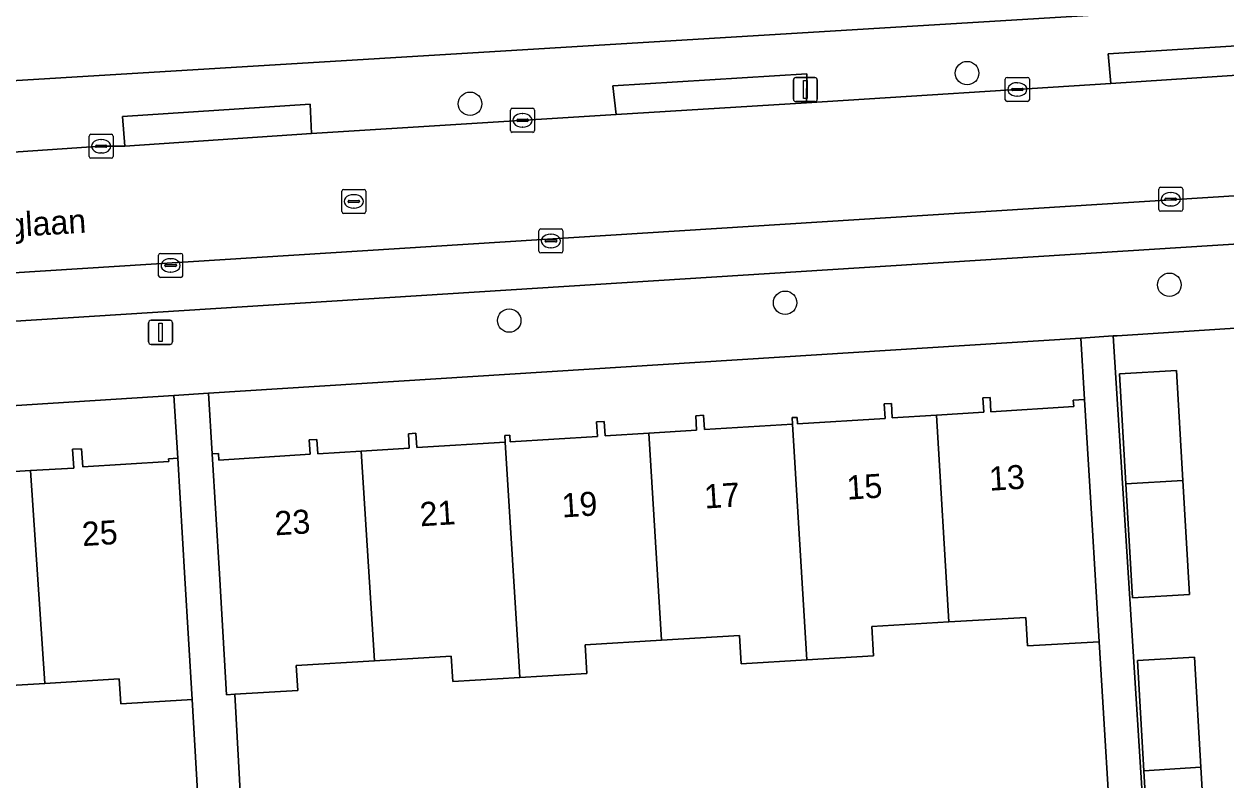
# Model space of a CAD drawing. Extents: x 159680 to 160786, y 387323 to 388340.
# Drawn here: x 160583 to 160633, y 388230.3 to 388261.8 of the extents above; entities that cross this region are included whole.
import ezdxf

# ---------------------------------------------------------------- set-up
doc = ezdxf.new("R2010")
doc.units = 0
for name, color, linetype in [('IMGEO_Boom', 7, 'Continuous'), ('IMGEO_Erf', 7, 'Continuous'), ('IMGEO_Kolk', 7, 'Continuous'), ('IMGEO_Lichtmast', 7, 'Continuous'), ('IMGEO_Muur', 7, 'Continuous'), ('IMGEO_Openbare_ruimte_label', 7, 'Continuous'), ('IMGEO_Pand', 7, 'Continuous'), ('IMGEO_Pand_nummerreeks', 7, 'Continuous'), ('IMGEO_Parkeervlak_open', 7, 'Continuous'), ('IMGEO_Rijbaan_lokaal_open', 7, 'Continuous'), ('IMGEO_Rioolput', 7, 'Continuous'), ('IMGEO_Voetpad_open', 7, 'Continuous')]:
    doc.layers.add(name, color=color, linetype=linetype)

msp = doc.modelspace()

# ---------------------------------------------------------------- linework, layer by layer
at = {"layer": 'IMGEO_Boom'}
for centre in [(160622.231, 388259.773), (160601.537, 388258.497), (160630.655, 388250.961), (160614.654, 388250.213), (160603.168, 388249.471)]:
    msp.add_circle(centre, 0.489, dxfattribs=at)
at = {"layer": 'IMGEO_Erf'}
for points in [[(160631.276, 388270.995), (160628.103, 388270.812), (160628.43, 388265.156), (160621.365, 388264.747), (160614.301, 388264.339), (160613.98, 388269.883), (160610.898, 388269.705), (160607.815, 388269.527), (160608.024, 388265.909), (160601.045, 388265.506), (160594.064, 388265.102), (160593.856, 388268.701), (160590.722, 388268.519), (160587.59, 388268.338), (160587.916, 388262.689), (160580.872, 388262.282), (160573.828, 388261.874), (160573.512, 388267.347), (160570.244, 388267.158), (160570.754, 388258.744), (160631.851, 388262.448)], [(160610.934, 388245.509), (160611.263, 388245.529), (160611.3, 388244.93), (160614.967, 388245.16), (160614.951, 388245.43), (160615.157, 388245.442), (160615.173, 388245.172), (160618.816, 388245.4), (160618.779, 388245.999), (160619.078, 388246.018), (160619.115, 388245.419), (160620.954, 388245.534), (160622.928, 388245.657), (160622.891, 388246.256), (160623.19, 388246.275), (160623.227, 388245.676), (160626.67, 388245.891), (160626.654, 388246.162), (160627.123, 388246.19), (160626.961, 388248.744), (160590.642, 388246.444), (160590.802, 388243.919), (160591.067, 388243.934), (160591.082, 388243.666), (160594.873, 388243.903), (160594.836, 388244.502), (160595.155, 388244.522), (160595.192, 388243.923), (160597.008, 388244.036), (160599.004, 388244.161), (160598.967, 388244.76), (160599.277, 388244.78), (160599.314, 388244.181), (160602.995, 388244.41), (160602.978, 388244.68), (160603.19, 388244.694), (160603.206, 388244.424), (160606.839, 388244.651), (160606.802, 388245.25), (160607.122, 388245.27), (160607.159, 388244.671), (160608.981, 388244.785), (160610.971, 388244.91)], [(160629.123, 388237.933), (160628.846, 388242.67), (160628.578, 388247.254), (160630.953, 388247.393), (160631.221, 388242.818), (160631.498, 388238.072)], [(160632.248, 388226.136), (160629.873, 388225.997), (160629.596, 388230.732), (160629.328, 388235.318), (160631.703, 388235.457), (160631.971, 388230.881)]]:
    msp.add_lwpolyline(points, close=True, dxfattribs=at)
for points in [[(160640.563, 388228.205), (160640.371, 388231.416), (160640.177, 388234.669), (160639.027, 388234.601), (160638.865, 388237.314), (160638.691, 388240.233), (160639.803, 388240.3), (160639.623, 388243.352), (160639.428, 388246.622), (160638.267, 388246.553), (160638.094, 388249.459), (160628.485, 388248.841), (160628.312, 388248.83), (160631.114, 388204.595)], [(160581.211, 388243.105), (160583.233, 388243.226), (160585.036, 388243.333), (160584.989, 388244.115), (160585.362, 388244.137), (160585.407, 388243.384), (160588.989, 388243.598), (160588.982, 388243.722), (160589.365, 388243.745), (160589.2, 388246.353), (160547.019, 388243.68)], [(160628.323, 388226.279), (160627.726, 388236.104), (160624.746, 388235.926), (160624.675, 388237.115), (160621.473, 388236.924), (160618.264, 388236.732), (160618.337, 388235.513), (160615.565, 388235.347), (160612.828, 388235.184), (160612.758, 388236.361), (160609.511, 388236.168), (160606.331, 388235.978), (160606.402, 388234.78), (160603.603, 388234.613), (160600.817, 388234.447), (160600.754, 388235.499), (160597.56, 388235.308), (160594.297, 388235.113), (160594.359, 388234.071), (160591.739, 388233.915), (160592.288, 388224.025)], [(160590.518, 388224.116), (160589.966, 388233.692), (160589.751, 388233.679), (160586.995, 388233.514), (160586.933, 388234.55), (160583.838, 388234.365), (160580.746, 388234.18)]]:
    msp.add_lwpolyline(points, dxfattribs=at)
at = {"layer": 'IMGEO_Kolk'}
for p, q in [((160623.823, 388258.666), (160623.823, 388259.518)), ((160623.898, 388259.592), (160624.75, 388259.592)), ((160624.311, 388259.372), (160624.336, 388259.372)), ((160624.824, 388259.518), (160624.824, 388258.666)), ((160624.082, 388259.086), (160624.082, 388259.098)), ((160624.52, 388259.049), (160624.122, 388259.049)), ((160624.125, 388259.135), (160624.523, 388259.135)), ((160624.334, 388258.812), (160624.309, 388258.812)), ((160624.566, 388259.098), (160624.566, 388259.086)), ((160603.221, 388257.382), (160603.221, 388258.234)), ((160603.296, 388258.308), (160604.148, 388258.308)), ((160604.222, 388258.234), (160604.222, 388257.382)), ((160624.75, 388258.592), (160623.898, 388258.592)), ((160603.48, 388257.802), (160603.48, 388257.814)), ((160603.918, 388257.765), (160603.52, 388257.765)), ((160603.523, 388257.851), (160603.921, 388257.851)), ((160603.709, 388258.088), (160603.734, 388258.088)), ((160603.964, 388257.814), (160603.964, 388257.802)), ((160585.751, 388257.229), (160586.603, 388257.229)), ((160604.148, 388257.308), (160603.296, 388257.308)), ((160603.732, 388257.528), (160603.707, 388257.528)), ((160585.676, 388256.303), (160585.676, 388257.155)), ((160585.935, 388256.723), (160585.935, 388256.735)), ((160586.373, 388256.686), (160585.975, 388256.686)), ((160585.978, 388256.772), (160586.376, 388256.772)), ((160586.164, 388257.009), (160586.189, 388257.009)), ((160586.419, 388256.735), (160586.419, 388256.723)), ((160586.677, 388257.155), (160586.677, 388256.303)), ((160586.603, 388256.229), (160585.751, 388256.229)), ((160586.187, 388256.449), (160586.162, 388256.449)), ((160630.209, 388254.096), (160630.209, 388254.948)), ((160630.284, 388255.022), (160631.136, 388255.022)), ((160630.697, 388254.802), (160630.722, 388254.802)), ((160631.21, 388254.948), (160631.21, 388254.096)), ((160630.468, 388254.516), (160630.468, 388254.528)), ((160630.906, 388254.479), (160630.508, 388254.479)), ((160630.511, 388254.565), (160630.909, 388254.565)), ((160630.72, 388254.242), (160630.695, 388254.242)), ((160630.952, 388254.528), (160630.952, 388254.516)), ((160631.136, 388254.022), (160630.284, 388254.022)), ((160604.403, 388252.36), (160604.403, 388253.212)), ((160604.478, 388253.286), (160605.33, 388253.286)), ((160605.404, 388253.212), (160605.404, 388252.36)), ((160604.662, 388252.78), (160604.662, 388252.792)), ((160605.1, 388252.743), (160604.702, 388252.743)), ((160604.705, 388252.829), (160605.103, 388252.829)), ((160604.891, 388253.066), (160604.916, 388253.066)), ((160605.146, 388252.792), (160605.146, 388252.78)), ((160588.569, 388251.34), (160588.569, 388252.192)), ((160588.644, 388252.266), (160589.496, 388252.266)), ((160589.57, 388252.192), (160589.57, 388251.34)), ((160605.33, 388252.286), (160604.478, 388252.286)), ((160604.914, 388252.506), (160604.889, 388252.506)), ((160588.828, 388251.76), (160588.828, 388251.772)), ((160589.266, 388251.723), (160588.868, 388251.723)), ((160588.871, 388251.809), (160589.269, 388251.809)), ((160589.057, 388252.046), (160589.082, 388252.046)), ((160589.312, 388251.772), (160589.312, 388251.76)), ((160589.496, 388251.266), (160588.644, 388251.266)), ((160589.08, 388251.486), (160589.055, 388251.486))]:
    msp.add_line(p, q, dxfattribs=at)
for points in [[(160623.823, 388258.666), (160623.823, 388259.518)], [(160623.898, 388259.592), (160624.75, 388259.592)], [(160624.824, 388259.518), (160624.824, 388258.666)], [(160603.221, 388257.382), (160603.221, 388258.234)], [(160603.296, 388258.308), (160604.148, 388258.308)], [(160604.222, 388258.234), (160604.222, 388257.382)], [(160624.75, 388258.592), (160623.898, 388258.592)], [(160585.751, 388257.229), (160586.603, 388257.229)], [(160604.148, 388257.308), (160603.296, 388257.308)], [(160585.676, 388256.303), (160585.676, 388257.155)], [(160586.677, 388257.155), (160586.677, 388256.303)], [(160586.603, 388256.229), (160585.751, 388256.229)], [(160630.209, 388254.096), (160630.209, 388254.948)], [(160630.284, 388255.022), (160631.136, 388255.022)], [(160631.21, 388254.948), (160631.21, 388254.096)], [(160631.136, 388254.022), (160630.284, 388254.022)], [(160604.403, 388252.36), (160604.403, 388253.212)], [(160604.478, 388253.286), (160605.33, 388253.286)], [(160605.404, 388253.212), (160605.404, 388252.36)], [(160588.569, 388251.34), (160588.569, 388252.192)], [(160588.644, 388252.266), (160589.496, 388252.266)], [(160589.57, 388252.192), (160589.57, 388251.34)], [(160605.33, 388252.286), (160604.478, 388252.286)], [(160589.496, 388251.266), (160588.644, 388251.266)]]:
    msp.add_lwpolyline(points, dxfattribs=at)
for centre, radius, start, end in [((160623.9, 388259.516), 0.0765, 91.552, 178.448), ((160623.9, 388259.516), 0.0765, 91.552, 178.448), ((160624.748, 388259.516), 0.0765, 1.552, 88.448), ((160624.748, 388259.516), 0.0765, 1.552, 88.448), ((160624.122, 388259.095), 0.0403, 85.8775, 175.7526), ((160624.119, 388259.085), 0.0366, 178.938, 274.7102), ((160624.523, 388259.092), 0.043, 264.8664, 352.4533), ((160624.527, 388259.097), 0.0386, 1.7309, 96.639), ((160603.298, 388258.232), 0.0765, 91.552, 178.448), ((160603.298, 388258.232), 0.0765, 91.552, 178.448), ((160604.146, 388258.232), 0.0765, 1.552, 88.448), ((160604.146, 388258.232), 0.0765, 1.552, 88.448), ((160623.9, 388258.668), 0.0765, 181.552, 268.448), ((160623.9, 388258.668), 0.0765, 181.552, 268.448), ((160624.748, 388258.668), 0.0765, 271.552, 358.448), ((160624.748, 388258.668), 0.0765, 271.552, 358.448), ((160603.52, 388257.811), 0.0403, 85.8775, 175.7526), ((160603.517, 388257.801), 0.0366, 178.938, 274.7102), ((160603.921, 388257.808), 0.043, 264.8664, 352.4533), ((160603.925, 388257.813), 0.0386, 1.7309, 96.639), ((160585.753, 388257.153), 0.0765, 91.552, 178.448), ((160585.753, 388257.153), 0.0765, 91.552, 178.448), ((160586.601, 388257.153), 0.0765, 1.552, 88.448), ((160586.601, 388257.153), 0.0765, 1.552, 88.448), ((160603.298, 388257.384), 0.0765, 181.552, 268.448), ((160603.298, 388257.384), 0.0765, 181.552, 268.448), ((160604.146, 388257.384), 0.0765, 271.552, 358.448), ((160604.146, 388257.384), 0.0765, 271.552, 358.448), ((160585.975, 388256.732), 0.0403, 85.8775, 175.7526), ((160585.972, 388256.722), 0.0366, 178.938, 274.7102), ((160586.376, 388256.729), 0.043, 264.8664, 352.4533), ((160586.38, 388256.734), 0.0386, 1.7309, 96.639), ((160585.753, 388256.305), 0.0765, 181.552, 268.448), ((160585.753, 388256.305), 0.0765, 181.552, 268.448), ((160586.601, 388256.305), 0.0765, 271.552, 358.448), ((160586.601, 388256.305), 0.0765, 271.552, 358.448), ((160630.286, 388254.946), 0.0765, 91.552, 178.448), ((160630.286, 388254.946), 0.0765, 91.552, 178.448), ((160631.134, 388254.946), 0.0765, 1.552, 88.448), ((160631.134, 388254.946), 0.0765, 1.552, 88.448), ((160630.508, 388254.525), 0.0403, 85.8775, 175.7526), ((160630.505, 388254.515), 0.0366, 178.938, 274.7102), ((160630.909, 388254.522), 0.043, 264.8664, 352.4533), ((160630.913, 388254.527), 0.0386, 1.7309, 96.639), ((160630.286, 388254.098), 0.0765, 181.552, 268.448), ((160630.286, 388254.098), 0.0765, 181.552, 268.448), ((160631.134, 388254.098), 0.0765, 271.552, 358.448), ((160631.134, 388254.098), 0.0765, 271.552, 358.448), ((160604.48, 388253.21), 0.0765, 91.552, 178.448), ((160604.48, 388253.21), 0.0765, 91.552, 178.448), ((160605.328, 388253.21), 0.0765, 1.552, 88.448), ((160605.328, 388253.21), 0.0765, 1.552, 88.448), ((160604.702, 388252.789), 0.0403, 85.8775, 175.7526), ((160604.699, 388252.779), 0.0366, 178.938, 274.7102), ((160605.103, 388252.786), 0.043, 264.8664, 352.4533), ((160605.107, 388252.791), 0.0386, 1.7309, 96.639), ((160588.646, 388252.19), 0.0765, 91.552, 178.448), ((160588.646, 388252.19), 0.0765, 91.552, 178.448), ((160589.494, 388252.19), 0.0765, 1.552, 88.448), ((160589.494, 388252.19), 0.0765, 1.552, 88.448), ((160604.48, 388252.362), 0.0765, 181.552, 268.448), ((160604.48, 388252.362), 0.0765, 181.552, 268.448), ((160605.328, 388252.362), 0.0765, 271.552, 358.448), ((160605.328, 388252.362), 0.0765, 271.552, 358.448), ((160588.868, 388251.769), 0.0403, 85.8775, 175.7526), ((160588.865, 388251.759), 0.0366, 178.938, 274.7102), ((160589.269, 388251.766), 0.043, 264.8664, 352.4533), ((160589.273, 388251.771), 0.0386, 1.7309, 96.639), ((160588.646, 388251.342), 0.0765, 181.552, 268.448), ((160588.646, 388251.342), 0.0765, 181.552, 268.448), ((160589.494, 388251.342), 0.0765, 271.552, 358.448), ((160589.494, 388251.342), 0.0765, 271.552, 358.448)]:
    msp.add_arc(centre, radius, start, end, dxfattribs=at)
for centre, major_axis, ratio, start_param, end_param in [((160624.31, 388259.092), (-0.387, 0.002), 0.722429, 4.712389, 7.853982), ((160624.335, 388259.092), (-0.39, 0.002), 0.717154, 1.570796, 4.712389), ((160603.708, 388257.808), (-0.387, 0.002), 0.722429, 4.712389, 7.853982), ((160603.733, 388257.808), (-0.39, 0.002), 0.717154, 1.570796, 4.712389), ((160586.163, 388256.729), (-0.387, 0.002), 0.722429, 4.712389, 7.853982), ((160586.188, 388256.729), (-0.39, 0.002), 0.717154, 1.570796, 4.712389), ((160630.696, 388254.522), (-0.387, 0.002), 0.722429, 4.712389, 7.853982), ((160630.721, 388254.522), (-0.39, 0.002), 0.717154, 1.570796, 4.712389), ((160604.89, 388252.786), (-0.387, 0.002), 0.722429, 4.712389, 7.853982), ((160604.915, 388252.786), (-0.39, 0.002), 0.717154, 1.570796, 4.712389), ((160589.056, 388251.766), (-0.387, 0.002), 0.722429, 4.712389, 7.853982), ((160589.081, 388251.766), (-0.39, 0.002), 0.717154, 1.570796, 4.712389)]:
    msp.add_ellipse(centre, major_axis=major_axis, ratio=ratio, start_param=start_param, end_param=end_param, dxfattribs=at)
at = {"layer": 'IMGEO_Lichtmast'}
for p, q in [((160615.002, 388258.688), (160615.002, 388259.488)), ((160615.002, 388259.488), (160615.002, 388258.688)), ((160615.102, 388259.588), (160615.892, 388259.588)), ((160615.892, 388259.588), (160615.102, 388259.588)), ((160615.992, 388259.488), (160615.992, 388258.688)), ((160615.992, 388258.688), (160615.992, 388259.488)), ((160615.892, 388258.588), (160615.102, 388258.588)), ((160615.102, 388258.588), (160615.892, 388258.588)), ((160588.153, 388248.582), (160588.153, 388249.382)), ((160588.153, 388249.382), (160588.153, 388248.582)), ((160588.253, 388249.482), (160589.043, 388249.482)), ((160589.043, 388249.482), (160588.253, 388249.482)), ((160589.143, 388249.382), (160589.143, 388248.582)), ((160589.143, 388248.582), (160589.143, 388249.382)), ((160589.043, 388248.482), (160588.253, 388248.482)), ((160588.253, 388248.482), (160589.043, 388248.482))]:
    msp.add_line(p, q, dxfattribs=at)
for points in [[(160615.422, 388259.463), (160615.572, 388259.463), (160615.572, 388258.713), (160615.422, 388258.713), (160615.422, 388259.463)], [(160588.573, 388249.357), (160588.723, 388249.357), (160588.723, 388248.607), (160588.573, 388248.607), (160588.573, 388249.357)]]:
    msp.add_lwpolyline(points, dxfattribs=at)
for centre, start, end in [((160615.102, 388259.488), 90, 180), ((160615.102, 388259.488), 90, 180), ((160615.892, 388259.488), 0, 90), ((160615.892, 388259.488), 360, 90), ((160615.102, 388258.688), 180, 270), ((160615.102, 388258.688), 180, 270), ((160615.892, 388258.688), 270, 0), ((160615.892, 388258.688), 270, 0), ((160588.253, 388249.382), 90, 180), ((160588.253, 388249.382), 90, 180), ((160589.043, 388249.382), 0, 90), ((160589.043, 388249.382), 360, 90), ((160588.253, 388248.582), 180, 270), ((160588.253, 388248.582), 180, 270), ((160589.043, 388248.582), 270, 0), ((160589.043, 388248.582), 270, 0)]:
    msp.add_arc(centre, 0.1, start, end, dxfattribs=at)
at = {"layer": 'IMGEO_Muur'}
msp.add_lwpolyline([(160638.17, 388249.454), (160628.485, 388248.841)], dxfattribs=at)
at = {"layer": 'IMGEO_Pand'}
for points in [[(160631.221, 388242.818), (160630.953, 388247.393), (160628.578, 388247.254), (160628.846, 388242.67)], [(160621.473, 388236.924), (160624.675, 388237.115), (160624.746, 388235.926), (160627.726, 388236.104), (160627.421, 388241.199), (160627.123, 388246.19), (160626.654, 388246.162), (160626.67, 388245.891), (160623.227, 388245.676), (160623.19, 388246.275), (160622.891, 388246.256), (160622.928, 388245.657), (160620.954, 388245.534)], [(160620.954, 388245.534), (160619.115, 388245.419), (160619.078, 388246.018), (160618.779, 388245.999), (160618.816, 388245.4), (160615.173, 388245.172), (160615.157, 388245.442), (160614.951, 388245.43), (160614.967, 388245.16), (160615.565, 388235.347), (160618.337, 388235.513), (160618.264, 388236.732), (160621.473, 388236.924)], [(160608.981, 388244.785), (160607.159, 388244.671), (160607.122, 388245.27), (160606.802, 388245.25), (160606.839, 388244.651), (160603.206, 388244.424), (160603.19, 388244.694), (160602.978, 388244.68), (160602.995, 388244.41), (160603.603, 388234.613), (160606.402, 388234.78), (160606.331, 388235.978), (160609.511, 388236.168)], [(160614.967, 388245.16), (160611.3, 388244.93), (160611.263, 388245.529), (160610.934, 388245.509), (160610.971, 388244.91), (160608.981, 388244.785), (160609.511, 388236.168), (160612.758, 388236.361), (160612.828, 388235.184), (160615.565, 388235.347)], [(160602.995, 388244.41), (160599.314, 388244.181), (160599.277, 388244.78), (160598.967, 388244.76), (160599.004, 388244.161), (160597.008, 388244.036), (160597.56, 388235.308), (160600.754, 388235.499), (160600.817, 388234.447), (160603.603, 388234.613)], [(160597.008, 388244.036), (160595.192, 388243.923), (160595.155, 388244.522), (160594.836, 388244.502), (160594.873, 388243.903), (160591.082, 388243.666), (160591.067, 388243.934), (160590.802, 388243.919), (160591.1, 388238.928), (160591.401, 388233.895), (160591.739, 388233.915), (160594.359, 388234.071), (160594.297, 388235.113), (160597.56, 388235.308)], [(160577.924, 388232.895), (160580.812, 388233.067), (160580.746, 388234.18), (160583.838, 388234.365), (160583.233, 388243.226), (160581.211, 388243.105), (160581.168, 388243.836), (160580.822, 388243.815), (160580.869, 388243.035), (160577.248, 388242.819)], [(160589.365, 388243.745), (160588.982, 388243.722), (160588.989, 388243.598), (160585.407, 388243.384), (160585.362, 388244.137), (160584.989, 388244.115), (160585.036, 388243.333), (160583.233, 388243.226), (160583.838, 388234.365), (160586.933, 388234.55), (160586.995, 388233.514), (160589.751, 388233.679), (160589.966, 388233.692), (160589.663, 388238.754)], [(160628.846, 388242.67), (160629.123, 388237.933), (160631.498, 388238.072), (160631.221, 388242.818)], [(160631.703, 388235.457), (160629.328, 388235.318), (160629.596, 388230.732), (160631.971, 388230.881)], [(160629.873, 388225.997), (160632.248, 388226.136), (160631.971, 388230.881), (160629.596, 388230.732)]]:
    msp.add_lwpolyline(points, close=True, dxfattribs=at)
at = {"layer": 'IMGEO_Parkeervlak_open'}
for points in [[(160645.457, 388255.425), (160550.19, 388249.417)], [(160554.041, 388247.637), (160642.326, 388253.228)]]:
    msp.add_lwpolyline(points, dxfattribs=at)
at = {"layer": 'IMGEO_Rijbaan_lokaal_open'}
for points in [[(160651.337, 388255.291), (160650.874, 388260.81), (160640.649, 388260.157), (160628.216, 388259.34), (160615.545, 388258.53), (160607.614, 388258.049), (160594.933, 388257.262), (160587.16, 388256.733), (160586.177, 388256.729), (160576.005, 388256.033), (160565.619, 388255.386), (160552.366, 388254.488), (160545.073, 388254.008), (160542.993, 388253.955)], [(160546.634, 388249.212), (160550.19, 388249.417), (160645.457, 388255.425), (160649.944, 388255.606)]]:
    msp.add_lwpolyline(points, dxfattribs=at)
at = {"layer": 'IMGEO_Rioolput'}
for p, q in [((160596.197, 388254.007), (160596.197, 388254.859)), ((160596.272, 388254.933), (160597.124, 388254.933)), ((160596.685, 388254.713), (160596.71, 388254.713)), ((160597.198, 388254.859), (160597.198, 388254.007)), ((160596.456, 388254.427), (160596.456, 388254.439)), ((160596.894, 388254.39), (160596.496, 388254.39)), ((160596.499, 388254.476), (160596.897, 388254.476)), ((160596.94, 388254.439), (160596.94, 388254.427)), ((160597.124, 388253.933), (160596.272, 388253.933)), ((160596.708, 388254.153), (160596.683, 388254.153))]:
    msp.add_line(p, q, dxfattribs=at)
for points in [[(160596.197, 388254.007), (160596.197, 388254.859)], [(160596.272, 388254.933), (160597.124, 388254.933)], [(160597.198, 388254.859), (160597.198, 388254.007)], [(160597.124, 388253.933), (160596.272, 388253.933)]]:
    msp.add_lwpolyline(points, dxfattribs=at)
for centre, radius, start, end in [((160596.274, 388254.857), 0.0765, 91.552, 178.448), ((160596.274, 388254.857), 0.0765, 91.552, 178.448), ((160597.122, 388254.857), 0.0765, 1.552, 88.448), ((160597.122, 388254.857), 0.0765, 1.552, 88.448), ((160596.496, 388254.436), 0.0403, 85.8775, 175.7526), ((160596.493, 388254.426), 0.0366, 178.938, 274.7102), ((160596.897, 388254.433), 0.043, 264.8664, 352.4533), ((160596.901, 388254.438), 0.0386, 1.7309, 96.639), ((160596.274, 388254.009), 0.0765, 181.552, 268.448), ((160596.274, 388254.009), 0.0765, 181.552, 268.448), ((160597.122, 388254.009), 0.0765, 271.552, 358.448), ((160597.122, 388254.009), 0.0765, 271.552, 358.448)]:
    msp.add_arc(centre, radius, start, end, dxfattribs=at)
for centre, major_axis, ratio, start_param, end_param in [((160596.684, 388254.433), (-0.387, 0.002), 0.722429, 4.712389, 7.853982), ((160596.709, 388254.433), (-0.39, 0.002), 0.717154, 1.570796, 4.712389)]:
    msp.add_ellipse(centre, major_axis=major_axis, ratio=ratio, start_param=start_param, end_param=end_param, dxfattribs=at)
at = {"layer": 'IMGEO_Voetpad_open'}
for points in [[(160659.147, 388259.556), (160660.22, 388259.629), (160659.957, 388264.254), (160638.814, 388262.895), (160631.851, 388262.448), (160570.754, 388258.744), (160569.91, 388258.693), (160569.622, 388258.674), (160545.38, 388257.101), (160508.468, 388254.705)], [(160542.993, 388253.955), (160545.073, 388254.008), (160544.964, 388255.241), (160552.293, 388255.71), (160552.366, 388254.488), (160565.619, 388255.386), (160565.571, 388256.564), (160575.956, 388257.246), (160576.005, 388256.033), (160586.177, 388256.729), (160587.16, 388256.733), (160587.071, 388257.966), (160594.879, 388258.479), (160594.933, 388257.262), (160607.614, 388258.049), (160607.476, 388259.246), (160615.554, 388259.748), (160615.545, 388258.53), (160628.216, 388259.34), (160628.109, 388260.575), (160640.563, 388261.35), (160640.649, 388260.157), (160650.874, 388260.81), (160656.87, 388261.193)], [(160589.2, 388246.353), (160590.642, 388246.444), (160626.961, 388248.744), (160628.312, 388248.83), (160628.485, 388248.841), (160638.094, 388249.459), (160647.779, 388250.093), (160651.621, 388250.3), (160651.337, 388255.291)], [(160642.326, 388253.228), (160554.041, 388247.637)], [(160631.114, 388204.595), (160628.312, 388248.83), (160626.961, 388248.744), (160627.123, 388246.19), (160627.421, 388241.199), (160627.726, 388236.104), (160628.323, 388226.279)], [(160547.019, 388243.68), (160589.2, 388246.353)], [(160592.288, 388224.025), (160591.739, 388233.915), (160591.401, 388233.895), (160591.1, 388238.928), (160590.802, 388243.919), (160590.642, 388246.444), (160589.2, 388246.353), (160589.365, 388243.745), (160589.663, 388238.754), (160589.966, 388233.692), (160590.518, 388224.116)]]:
    msp.add_lwpolyline(points, dxfattribs=at)
for points in [[(160628.216, 388259.34), (160640.649, 388260.157), (160640.563, 388261.35), (160628.109, 388260.575)], [(160607.614, 388258.049), (160615.545, 388258.53), (160615.554, 388259.748), (160607.476, 388259.246)], [(160594.933, 388257.262), (160594.879, 388258.479), (160587.071, 388257.966), (160587.16, 388256.733)]]:
    msp.add_lwpolyline(points, close=True, dxfattribs=at)

# ---------------------------------------------------------------- texts
at = {"layer": 'IMGEO_Openbare_ruimte_label'}
msp.add_text('Torenberglaan', height=1, rotation=3.3833, dxfattribs=at).set_placement((160576.892, 388252.62))
at = {"layer": 'IMGEO_Pand_nummerreeks'}
for s, rotation, p in [('13', 3.5775, (160623.175, 388242.385)), ('17', 3.5753, (160611.313, 388241.644)), ('15', 3.5753, (160617.244, 388242.014)), ('19', 3.5753, (160605.381, 388241.273)), ('21', 3.5753, (160599.472, 388240.904)), ('25', 3.6841, (160585.406, 388240.08)), ('23', 3.5753, (160593.428, 388240.526))]:
    msp.add_text(s, height=1, rotation=rotation, dxfattribs=at).set_placement(p)

doc.saveas('drawing.dxf')
